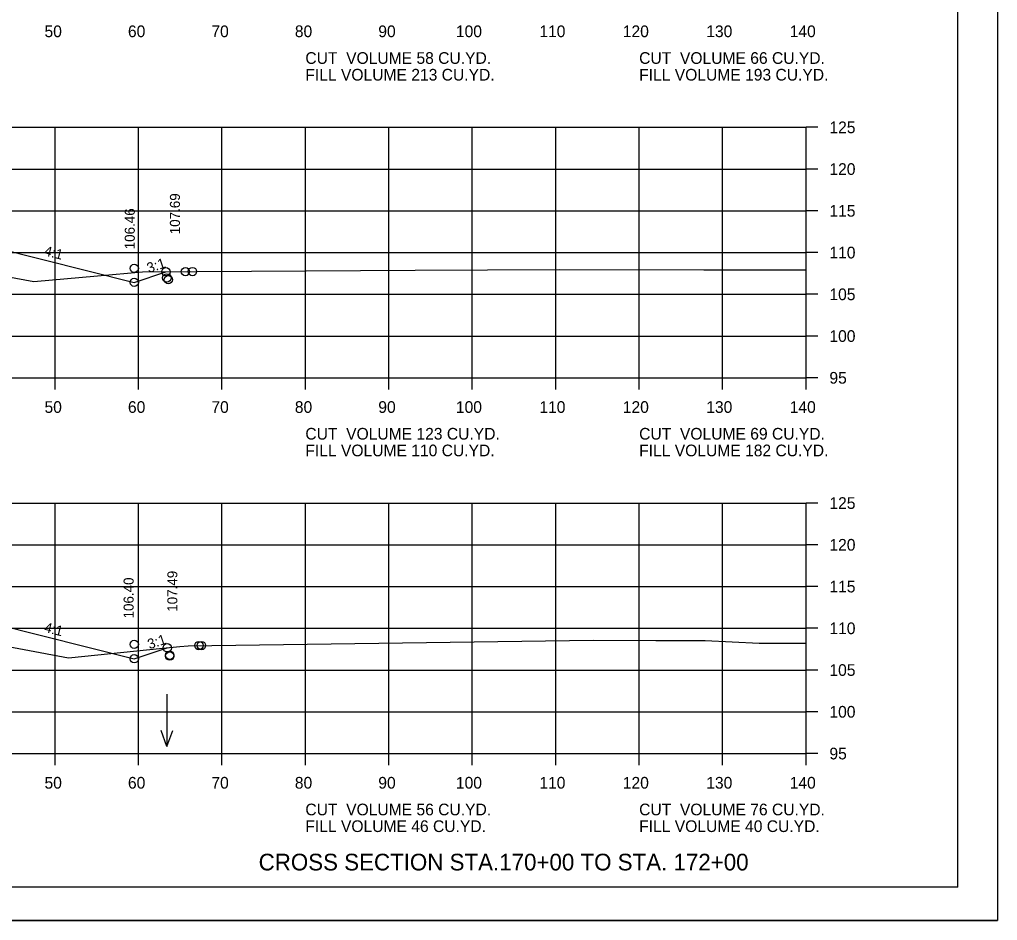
# Model space of a CAD drawing. Extents: x 1175611 to 1176402, y -433344 to -416213.
# Drawn here: x 1175826.7 to 1175943.9, y -427583.4 to -427475.5 of the extents above; entities that cross this region are included whole.
import ezdxf

# ---------------------------------------------------------------- set-up
doc = ezdxf.new("R2010")
doc.units = 0
for name, color, linetype in [('Default', 7, 'Continuous'), ('R_Axis', 7, 'Continuous'), ('R_Axis Annot', 7, 'Continuous'), ('R_Border', 7, 'Continuous'), ('R_Draft', 7, 'Continuous'), ('R_Exist Surface', 7, 'Continuous'), ('R_Fin Surface', 7, 'Continuous'), ('R_Grid', 7, 'Continuous'), ('R_No Plot', 7, 'Continuous'), ('R_Water Annot', 7, 'Continuous'), ('R_Xsect Elev', 7, 'Continuous'), ('R_Xsect Slope', 7, 'Continuous')]:
    doc.layers.add(name, color=color, linetype=linetype)

msp = doc.modelspace()

# ---------------------------------------------------------------- linework, layer by layer
at = {"layer": 'R_Axis'}
for p, q in [((1175920.97, -427518.42), (1175920.97, -427488.42)), ((1175922.37, -427488.42), (1175920.97, -427488.42)), ((1175922.37, -427493.42), (1175920.97, -427493.42)), ((1175922.37, -427498.42), (1175920.97, -427498.42)), ((1175922.37, -427503.42), (1175920.97, -427503.42)), ((1175922.37, -427508.42), (1175920.97, -427508.42)), ((1175922.37, -427513.42), (1175920.97, -427513.42)), ((1175640.97, -427518.42), (1175920.97, -427518.42)), ((1175830.97, -427519.82), (1175830.97, -427518.42)), ((1175840.97, -427519.82), (1175840.97, -427518.42)), ((1175850.97, -427519.82), (1175850.97, -427518.42)), ((1175860.97, -427519.82), (1175860.97, -427518.42)), ((1175870.97, -427519.82), (1175870.97, -427518.42)), ((1175880.97, -427519.82), (1175880.97, -427518.42)), ((1175890.97, -427519.82), (1175890.97, -427518.42)), ((1175900.97, -427519.82), (1175900.97, -427518.42)), ((1175910.97, -427519.82), (1175910.97, -427518.42)), ((1175920.97, -427519.82), (1175920.97, -427518.42)), ((1175922.37, -427518.42), (1175920.97, -427518.42)), ((1175920.97, -427563.42), (1175920.97, -427533.42)), ((1175922.37, -427533.42), (1175920.97, -427533.42)), ((1175922.37, -427538.42), (1175920.97, -427538.42)), ((1175922.37, -427543.42), (1175920.97, -427543.42)), ((1175922.37, -427548.42), (1175920.97, -427548.42)), ((1175922.37, -427553.42), (1175920.97, -427553.42)), ((1175922.37, -427558.42), (1175920.97, -427558.42)), ((1175640.97, -427563.42), (1175920.97, -427563.42)), ((1175830.97, -427564.82), (1175830.97, -427563.42)), ((1175840.97, -427564.82), (1175840.97, -427563.42)), ((1175850.97, -427564.82), (1175850.97, -427563.42)), ((1175860.97, -427564.82), (1175860.97, -427563.42)), ((1175870.97, -427564.82), (1175870.97, -427563.42)), ((1175880.97, -427564.82), (1175880.97, -427563.42)), ((1175890.97, -427564.82), (1175890.97, -427563.42)), ((1175900.97, -427564.82), (1175900.97, -427563.42)), ((1175910.97, -427564.82), (1175910.97, -427563.42)), ((1175920.97, -427564.82), (1175920.97, -427563.42)), ((1175922.37, -427563.42), (1175920.97, -427563.42))]:
    msp.add_line(p, q, dxfattribs=at)
at = {"layer": 'R_Border'}
for q in [(1175939.15, -427373.96), (1175622.97, -427579.42)]:
    msp.add_line((1175939.15, -427579.42), q, dxfattribs=at)
at = {"layer": 'R_Exist Surface'}
for points in [[(1175821.92, -427505.69), (1175828.45, -427506.87), (1175836.07, -427506.22), (1175841.44, -427505.74), (1175874.13, -427505.53), (1175891.47, -427505.44), (1175908.72, -427505.47), (1175911.91, -427505.48), (1175920.97, -427505.47)], [(1175821.92, -427549.96), (1175832.6, -427551.96), (1175843.89, -427550.81), (1175845.91, -427550.59), (1175846.92, -427550.51), (1175895.46, -427549.86), (1175902.97, -427549.89), (1175908.87, -427549.9), (1175915.37, -427550.19), (1175920.97, -427550.21)]]:
    msp.add_lwpolyline(points, dxfattribs=at)
at = {"layer": 'R_Fin Surface'}
for points in [[(1175714.09, -427505.65), (1175717.03, -427506.63), (1175721.47, -427505.15), (1175735.2, -427502.86), (1175743.47, -427501.49), (1175749.47, -427501.25), (1175751.47, -427501.21), (1175780.97, -427500.62), (1175810.47, -427501.21), (1175812.47, -427501.25), (1175818.47, -427501.49), (1175823.75, -427502.8), (1175840.47, -427506.99), (1175844.26, -427505.72)], [(1175709.67, -427548.77), (1175717.77, -427551.47), (1175721.47, -427550.24), (1175735.2, -427547.95), (1175743.47, -427546.57), (1175749.47, -427546.33), (1175751.47, -427546.29), (1175780.97, -427545.7), (1175810.47, -427546.29), (1175812.47, -427546.33), (1175818.47, -427546.57), (1175823.75, -427547.89), (1175840.47, -427552.07), (1175844.42, -427550.75)]]:
    msp.add_lwpolyline(points, dxfattribs=at)
at = {"layer": 'R_Grid'}
for p, q in [((1175640.97, -427488.42), (1175920.97, -427488.42)), ((1175830.97, -427518.42), (1175830.97, -427488.42)), ((1175840.97, -427518.42), (1175840.97, -427488.42)), ((1175850.97, -427518.42), (1175850.97, -427488.42)), ((1175860.97, -427518.42), (1175860.97, -427488.42)), ((1175870.97, -427518.42), (1175870.97, -427488.42)), ((1175880.97, -427518.42), (1175880.97, -427488.42)), ((1175890.97, -427518.42), (1175890.97, -427488.42)), ((1175900.97, -427518.42), (1175900.97, -427488.42)), ((1175910.97, -427518.42), (1175910.97, -427488.42)), ((1175920.97, -427518.42), (1175920.97, -427488.42)), ((1175640.97, -427493.42), (1175920.97, -427493.42)), ((1175640.97, -427498.42), (1175920.97, -427498.42)), ((1175640.97, -427503.42), (1175920.97, -427503.42)), ((1175640.97, -427508.42), (1175920.97, -427508.42)), ((1175640.97, -427513.42), (1175920.97, -427513.42)), ((1175640.97, -427518.42), (1175920.97, -427518.42)), ((1175640.97, -427533.42), (1175920.97, -427533.42)), ((1175830.97, -427563.42), (1175830.97, -427533.42)), ((1175840.97, -427563.42), (1175840.97, -427533.42)), ((1175850.97, -427563.42), (1175850.97, -427533.42)), ((1175860.97, -427563.42), (1175860.97, -427533.42)), ((1175870.97, -427563.42), (1175870.97, -427533.42)), ((1175880.97, -427563.42), (1175880.97, -427533.42)), ((1175890.97, -427563.42), (1175890.97, -427533.42)), ((1175900.97, -427563.42), (1175900.97, -427533.42)), ((1175910.97, -427563.42), (1175910.97, -427533.42)), ((1175920.97, -427563.42), (1175920.97, -427533.42)), ((1175640.97, -427538.42), (1175920.97, -427538.42)), ((1175640.97, -427543.42), (1175920.97, -427543.42)), ((1175640.97, -427548.42), (1175920.97, -427548.42)), ((1175640.97, -427553.42), (1175920.97, -427553.42)), ((1175640.97, -427558.42), (1175920.97, -427558.42)), ((1175640.97, -427563.42), (1175920.97, -427563.42))]:
    msp.add_line(p, q, dxfattribs=at)
at = {"layer": 'R_No Plot'}
msp.add_line((1175610.57, -427583.4), (1175943.91, -427583.4), dxfattribs=at)
msp.add_lwpolyline([(1175610.57, -427370.07), (1175943.91, -427370.07), (1175943.91, -427583.41), (1175610.57, -427583.41)], close=True, dxfattribs=at)
for centre in [(1175840.47, -427505.31), (1175844.26, -427505.72), (1175844.37, -427506.45), (1175846.6, -427505.71), (1175847.44, -427505.7), (1175840.47, -427506.99), (1175844.55, -427506.67), (1175840.47, -427550.34), (1175844.42, -427550.75), (1175848.21, -427550.49), (1175848.52, -427550.49), (1175840.47, -427552.07), (1175844.72, -427551.65), (1175844.72, -427551.75)]:
    msp.add_circle(centre, 0.5, dxfattribs=at)
at = {"layer": 'R_Water Annot'}
for p, q in [((1175844.39, -427556.3), (1175844.39, -427562.59)), ((1175844.39, -427562.59), (1175843.69, -427560.66)), ((1175844.39, -427562.59), (1175845.09, -427560.66))]:
    msp.add_line(p, q, dxfattribs=at)

# ---------------------------------------------------------------- texts
at = {"layer": 'Default'}
for s, p in [('CUT  VOLUME 58 CU.YD.', (1175860.97, -427480.82)), ('CUT  VOLUME 66 CU.YD.', (1175900.97, -427480.82)), ('FILL VOLUME 213 CU.YD.', (1175860.97, -427482.82)), ('FILL VOLUME 193 CU.YD.', (1175900.97, -427482.82)), ('CUT  VOLUME 123 CU.YD.', (1175860.97, -427525.82)), ('CUT  VOLUME 69 CU.YD.', (1175900.97, -427525.82)), ('FILL VOLUME 110 CU.YD.', (1175860.97, -427527.82)), ('FILL VOLUME 182 CU.YD.', (1175900.97, -427527.82)), ('CUT  VOLUME 56 CU.YD.', (1175860.97, -427570.82)), ('CUT  VOLUME 76 CU.YD.', (1175900.97, -427570.82)), ('FILL VOLUME 46 CU.YD.', (1175860.97, -427572.82)), ('FILL VOLUME 40 CU.YD.', (1175900.97, -427572.82))]:
    msp.add_text(s, height=1.4, dxfattribs=at).set_placement(p)
at = {"layer": 'R_Axis Annot'}
for s, p in [('50', (1175829.71, -427477.62)), ('60', (1175839.71, -427477.62)), ('70', (1175849.71, -427477.62)), ('80', (1175859.71, -427477.62)), ('90', (1175869.71, -427477.62)), ('100', (1175879.01, -427477.62)), ('110', (1175889.01, -427477.62)), ('120', (1175899.01, -427477.62)), ('130', (1175909.01, -427477.62)), ('140', (1175919.01, -427477.62)), ('125', (1175923.77, -427489.12)), ('120', (1175923.77, -427494.12)), ('115', (1175923.77, -427499.12)), ('110', (1175923.77, -427504.12)), ('105', (1175923.77, -427509.12)), ('100', (1175923.77, -427514.12)), ('95', (1175923.77, -427519.12)), ('50', (1175829.71, -427522.62)), ('60', (1175839.71, -427522.62)), ('70', (1175849.71, -427522.62)), ('80', (1175859.71, -427522.62)), ('90', (1175869.71, -427522.62)), ('100', (1175879.01, -427522.62)), ('110', (1175889.01, -427522.62)), ('120', (1175899.01, -427522.62)), ('130', (1175909.01, -427522.62)), ('140', (1175919.01, -427522.62)), ('125', (1175923.77, -427534.12)), ('120', (1175923.77, -427539.12)), ('115', (1175923.77, -427544.12)), ('110', (1175923.77, -427549.12)), ('105', (1175923.77, -427554.12)), ('100', (1175923.77, -427559.12)), ('95', (1175923.77, -427564.12)), ('50', (1175829.71, -427567.62)), ('60', (1175839.71, -427567.62)), ('70', (1175849.71, -427567.62)), ('80', (1175859.71, -427567.62)), ('90', (1175869.71, -427567.62)), ('100', (1175879.01, -427567.62)), ('110', (1175889.01, -427567.62)), ('120', (1175899.01, -427567.62)), ('130', (1175909.01, -427567.62)), ('140', (1175919.01, -427567.62))]:
    msp.add_text(s, height=1.4, dxfattribs=at).set_placement(p)
at = {"layer": 'R_Draft'}
msp.add_text('CROSS SECTION STA.170+00 TO STA. 172+00', height=2, dxfattribs=at).set_placement((1175855.37, -427577.42))
at = {"layer": 'R_Xsect Elev'}
for s, p in [('107.69', (1175845.94, -427501.23)), ('106.46', (1175840.53, -427503.03)), ('107.49', (1175845.63, -427546.44)), ('106.40', (1175840.39, -427547.24))]:
    msp.add_text(s, height=1.2, rotation=90, dxfattribs=at).set_placement(p)
at = {"layer": 'R_Xsect Slope'}
for s, rotation, p in [('4:1', 345.9638, (1175829.59, -427503.75)), ('3:1', 18.4349, (1175842.21, -427505.88)), ('4:1', 345.9638, (1175829.59, -427548.84)), ('3:1', 18.4349, (1175842.29, -427550.94))]:
    msp.add_text(s, height=1.2, rotation=rotation, dxfattribs=at).set_placement(p)

doc.saveas('drawing.dxf')
